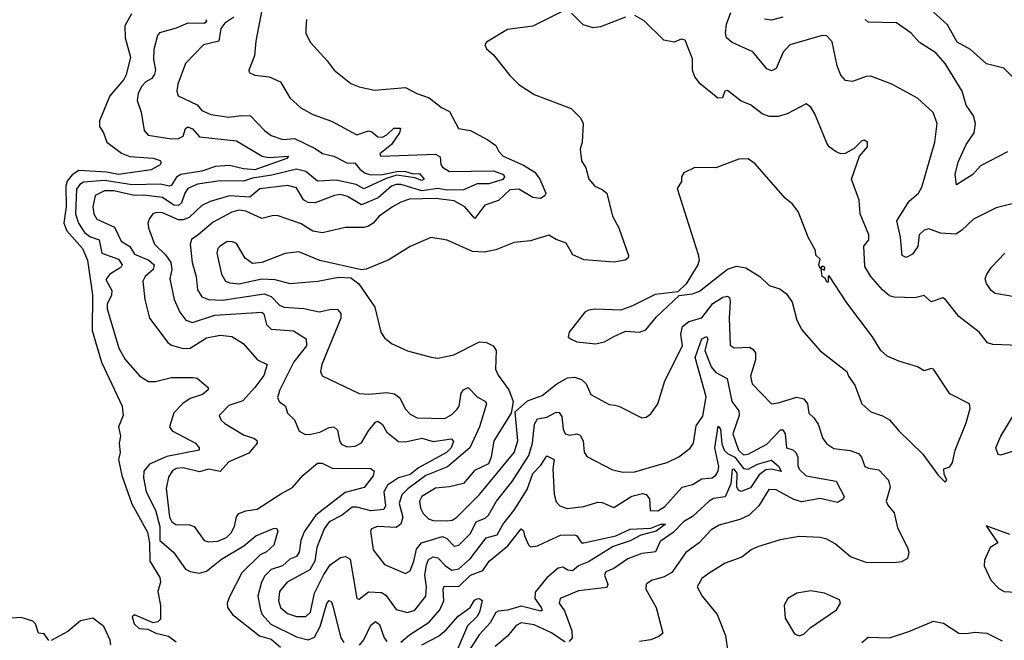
# Model space of a CAD drawing. Extents: x 1552294 to 1694791, y 811929 to 917222.
# Tile 532 of 643: x 1658319 to 1662571, y 897044 to 899724. Entities that reach past the tile are written whole.
import ezdxf

# ---------------------------------------------------------------- set-up
doc = ezdxf.new("R2010")
doc.units = 0

msp = doc.modelspace()

# ---------------------------------------------------------------- linework, layer by layer
at = {"layer": '0CON10XD'}
for points in [[(1662615, 899468.4), (1662568.8, 899515), (1662493.6, 899533.6), (1662425, 899595.2), (1662367.3, 899627.3), (1662325, 899702), (1662198.3, 899818.3)], [(1659366.3, 899773.7), (1659338.4, 899631.6), (1659333.1, 899566.9), (1659308.8, 899505), (1659310, 899495), (1659334.5, 899484.5), (1659396.3, 899476.3), (1659445, 899455.7), (1659485, 899386), (1659532.6, 899342.6), (1659585, 899314.5), (1659665.3, 899285.3), (1659775, 899226.9), (1659825, 899244.3), (1659839.6, 899239.6), (1659865, 899217.8), (1659885, 899216.9), (1659905, 899226.9), (1659935, 899255.1), (1659963.1, 899255), (1659959.1, 899235), (1659924.5, 899185), (1659874.5, 899145), (1659878, 899135), (1660115, 899142.4), (1660135, 899131.1), (1660137.8, 899097.8), (1660145, 899086.5), (1660175, 899068.1), (1660365, 899070.6), (1660408.7, 899055), (1660412.6, 899045), (1660405, 899033.1), (1660345, 899014.4), (1660295, 899014.2), (1660235, 898988.8), (1660165, 898987), (1660125, 898994.1), (1660055, 898984.6), (1659965, 899012.3), (1659945, 899012.1), (1659925, 899004.2), (1659867.1, 898955), (1659795, 898924.8), (1659735, 898959.6), (1659705, 898969.1), (1659678.6, 898965), (1659595, 898933), (1659565, 898934.3), (1659545.2, 898945.2), (1659515, 898997.7), (1659475, 899007.6), (1659356.7, 898993.3), (1659312.6, 898957.4), (1659225, 898963.7), (1659141.3, 898938.7), (1659105, 898920.7), (1659050.9, 898869.1), (1659025, 898859.4), (1659005, 898860.1), (1658935, 898889.2), (1658909.2, 898890.7), (1658894.4, 898885), (1658878.9, 898865), (1658872.5, 898845), (1658875.4, 898825), (1658901.6, 898755), (1658948.4, 898708.4), (1658971.5, 898675), (1658976.7, 898645), (1658967.2, 898605), (1658986, 898515), (1659010.7, 898460.7), (1659036, 898426), (1659065, 898416.7), (1659161.5, 898448.5), (1659365, 898460.4), (1659373.3, 898453.3), (1659385, 898407.5), (1659405, 898386.8), (1659500.9, 898380.9), (1659556.4, 898345), (1659557.2, 898315), (1659503, 898247), (1659441.7, 898125), (1659431.9, 898091.9), (1659440, 898075), (1659467.5, 898055), (1659475.6, 898025), (1659505.8, 897995.8), (1659526.5, 897946.5), (1659553.3, 897933.3), (1659576.6, 897933.4), (1659615, 897943.1), (1659655, 897963.3), (1659675.9, 897965.9), (1659691.4, 897951.4), (1659701.6, 897901.6), (1659709.6, 897889.6), (1659735, 897880), (1659767.6, 897882.4), (1659795, 897896.4), (1659825, 897948.8), (1659855, 897985.5), (1659865, 897990), (1659885, 897975.6), (1659905, 897942.9), (1659955, 897901.8), (1659985, 897901), (1660055, 897917), (1660105, 897902.6), (1660184.2, 897914.2), (1660191.7, 897901.7), (1660182.9, 897875), (1660161.5, 897855), (1660041.7, 897788.3), (1660005, 897760), (1659955, 897746.1), (1659906.7, 897713.3), (1659892, 897685), (1659898.1, 897625), (1659891.3, 897608.7), (1659835, 897602.7), (1659775, 897619.2), (1659755, 897619), (1659712, 897585), (1659655.1, 897554.9), (1659633.8, 897525), (1659602.6, 897445), (1659594, 897386), (1659571.7, 897348.3), (1659474.6, 897295), (1659440.7, 897255), (1659436.6, 897215), (1659445.3, 897185), (1659475, 897159.1), (1659515, 897146.5), (1659555, 897146.9), (1659574.7, 897165), (1659592.4, 897247.6), (1659632.2, 897327.8), (1659660, 897370), (1659705, 897402.1), (1659726.4, 897406.4), (1659746, 897395), (1659775, 897223.8), (1659785, 897221.4), (1659825, 897253.6), (1659880.7, 897250.7), (1659899.5, 897239.5), (1659945, 897177.7), (1659994.3, 897164.3), (1660025.4, 897174.6), (1660072.5, 897235), (1660075.8, 897274.2), (1660068.2, 897325), (1660075, 897370), (1660085, 897393.1), (1660105, 897404.1), (1660125, 897400.6), (1660157.1, 897365), (1660185, 897347.3), (1660215, 897352.5), (1660264.6, 897395.4), (1660333.7, 897486.3), (1660380.5, 897499.5), (1660405.3, 897544.7), (1660454.4, 897605.6), (1660511, 897695), (1660535, 897763.8), (1660569.3, 897800.7), (1660595, 897840.4), (1660626.9, 897825), (1660620.9, 897785), (1660627.1, 897675), (1660635, 897642), (1660650.8, 897625), (1660683.5, 897613.5), (1660755, 897621.9), (1660815, 897640.9), (1660835, 897638.8), (1660885, 897617.7), (1660963.1, 897666.9), (1661007.9, 897677.9), (1661025, 897672.9), (1661038.7, 897655), (1661042.2, 897605), (1661075, 897602.3), (1661105, 897621.9), (1661180, 897705), (1661225, 897716.2)], [(1658801.3, 899748.7), (1658773.6, 899696.4), (1658774.7, 899644.7), (1658797.6, 899562.4), (1658779.3, 899485), (1658769.2, 899465), (1658707.7, 899395), (1658663.7, 899286.3), (1658663.1, 899263.1), (1658681.5, 899235), (1658694.7, 899195), (1658758, 899148), (1658795, 899132.9), (1658896.1, 899126.1), (1658925.8, 899115.8), (1658930, 899105), (1658925, 899097.5), (1658886.7, 899075), (1658745, 899055.2), (1658695, 899065.9), (1658575, 899072.2), (1658545, 899053.9), (1658524, 899026), (1658518.2, 899005), (1658519.3, 898915), (1658509.9, 898845), (1658522.4, 898812.4), (1658590, 898735), (1658611.3, 898685), (1658633.3, 898535), (1658631.3, 898381.3), (1658672.5, 898245), (1658761.4, 898055), (1658765.8, 898014.2), (1658746.2, 897965), (1658754, 897925), (1658748, 897895), (1658752.9, 897855), (1658745.6, 897825), (1658759.6, 897755), (1658803.1, 897633.1), (1658870.7, 897510.7), (1658879, 897465), (1658880.5, 897385), (1658924.2, 897315), (1658927.5, 897295), (1658916.2, 897255), (1658926.4, 897193.6), (1658927.5, 897135), (1658915, 897123.3), (1658895, 897120), (1658815, 897153.3), (1658804.3, 897145), (1658812.9, 897115), (1658835, 897095.4), (1658872.1, 897092.1), (1658906.7, 897075), (1658961.8, 897061.8), (1658995, 897037.5)], [(1659244, 899735), (1659205, 899708.3), (1659188, 899685), (1659179.5, 899630.5), (1659113.3, 899615), (1659034.4, 899535), (1659001.6, 899445), (1658997.5, 899415), (1659003.1, 899395), (1659085, 899356.5), (1659105, 899331.9), (1659145, 899313.8), (1659222.4, 899302.4), (1659275, 899310), (1659315, 899308.5), (1659376.4, 899245), (1659405, 899223.6), (1659455, 899206.6), (1659505, 899210.6), (1659595, 899167.7), (1659626.3, 899146.4), (1659675, 899133.8), (1659735, 899104.7), (1659765.7, 899105), (1659787.9, 899077.9), (1659810.8, 899060.8), (1659835, 899054), (1659885, 899055.8), (1659955, 899070), (1659985, 899068.5), (1660017.5, 899057.5), (1660045, 899059.5), (1660065.3, 899035), (1660055, 899029.3), (1660025, 899041.4), (1659948.3, 899051.7), (1659901.3, 899038.6), (1659805, 898993.8), (1659772.4, 899012.4), (1659685, 899030.3), (1659605, 899027), (1659555, 899067.6), (1659515, 899078), (1659408.1, 899051.9), (1659325, 899039.1), (1659285, 899025.9), (1659185, 899028.5), (1659087, 899013), (1659045, 898994.1), (1659031.7, 898975), (1659017.4, 898932.6), (1659005, 898921.4), (1658985, 898923.5), (1658935, 898956.3), (1658855, 898965.7), (1658815, 898964.9), (1658724.9, 898985.1), (1658685, 898984.2), (1658645.2, 898964.8), (1658634.5, 898915), (1658639.6, 898885), (1658652.2, 898862.2), (1658727.8, 898827.8), (1658757.4, 898767.4), (1658795, 898744.8), (1658815, 898710.7), (1658876.1, 898685), (1658899.2, 898665), (1658895.3, 898645), (1658861.3, 898615), (1658851.1, 898595), (1658858.8, 898515), (1658879.6, 898435), (1658959.3, 898329.3), (1658975, 898318.2), (1659025, 898304.1), (1659055, 898305.8), (1659125, 898349.7), (1659185, 898362), (1659235, 898356.2), (1659284.2, 898325), (1659345.6, 898255), (1659387.9, 898235), (1659372.7, 898187.3), (1659334.5, 898135), (1659282.3, 898077.7), (1659222.5, 898057.5), (1659181.1, 898015), (1659189.4, 897995), (1659205, 897980), (1659285, 897931.5), (1659332.9, 897915), (1659344.3, 897905), (1659344.4, 897895), (1659308, 897852), (1659222.7, 897815), (1659185, 897773.4), (1659135, 897782.2), (1659095, 897772.1), (1659025, 897788.4), (1658995, 897785.2), (1658977.8, 897775), (1658961.1, 897748.9), (1658951.2, 897698.8), (1658965.7, 897575.7), (1658975.7, 897555.7), (1658993.8, 897543.8), (1659052.6, 897542.6), (1659072.9, 897535), (1659116, 897475), (1659135, 897468.5), (1659175, 897471.9), (1659211.8, 897488.2), (1659232.2, 897507.8), (1659246, 897535), (1659255, 897577.1), (1659265, 897590.9), (1659295, 897603.3), (1659345, 897610), (1659446.6, 897676.6), (1659496.9, 897703.1), (1659543.1, 897756.9), (1659605, 897809.1), (1659625, 897808.7), (1659667.7, 897787.7), (1659835.5, 897785.5), (1659850, 897775), (1659845, 897754.2), (1659805.9, 897704.1), (1659725, 897682.6), (1659598.3, 897585), (1659547.7, 897512.3), (1659533.4, 897475), (1659526, 897425), (1659515, 897406.1), (1659485, 897394.3), (1659454.2, 897365.8), (1659405, 897350.3), (1659378, 897322), (1659363, 897295), (1659347.4, 897235), (1659359, 897175), (1659366.8, 897155), (1659403.9, 897113.9), (1659515, 897059.4), (1659565, 897046.2), (1659591.8, 897058.2), (1659616, 897104)], [(1660665, 899760), (1660534.5, 899695.5), (1660425, 899681.9), (1660335, 899626.7), (1660327.5, 899615), (1660335, 899597.5), (1660363.3, 899573.3), (1660435, 899482.5), (1660475, 899444.3), (1660540.9, 899400.9), (1660700.7, 899340.7), (1660740.5, 899300.5), (1660752, 899275), (1660748, 899195), (1660740, 899165), (1660744.5, 899114.5), (1660763.9, 899083.9), (1660776, 899035), (1660802.5, 899005), (1660835, 898990.6), (1660854.5, 898974.5), (1660878.2, 898875), (1660906.5, 898825), (1660947.5, 898705), (1660946.2, 898695), (1660934.3, 898685.7), (1660885, 898676.9), (1660756.7, 898686.7), (1660708.3, 898708.3), (1660679.1, 898759.1), (1660635, 898774), (1660603.9, 898793.9), (1660525, 898768.1), (1660455, 898761.1), (1660375, 898730.6), (1660325, 898720), (1660275, 898722.2), (1660165, 898771.2), (1660095, 898783.8), (1660005, 898744), (1659912.6, 898687.4), (1659815, 898646), (1659795, 898644.2), (1659615, 898684.5), (1659525, 898722), (1659465, 898714.6), (1659365, 898675.5), (1659325, 898670.9), (1659293.3, 898693.3), (1659255, 898757.1), (1659237.5, 898765), (1659215, 898765.4), (1659182.9, 898745), (1659174.5, 898735), (1659170.9, 898715), (1659190, 898625), (1659208.1, 898595), (1659226.8, 898586.8), (1659265, 898582.8), (1659365, 898604.1), (1659421.2, 898601.2), (1659485, 898584.7), (1659606, 898594), (1659695, 898611.8), (1659749.5, 898609.5), (1659782.9, 898582.9), (1659852.8, 898482.8), (1659878, 898375), (1659895, 898350), (1659925, 898326.2), (1659994.3, 898294.3), (1660095.8, 898265.8), (1660125, 898262.9), (1660193.2, 898276.8), (1660305, 898332.2), (1660335, 898329.3), (1660363.3, 898315), (1660376.9, 898295), (1660374, 898214), (1660385, 898189.2), (1660431.2, 898125), (1660450, 898075), (1660440.8, 898025), (1660365.8, 897905), (1660354.8, 897835.2), (1660343.6, 897806.4), (1660283.2, 897776.8), (1660235, 897720.5), (1660175, 897706.6), (1660115, 897701.6), (1660055.4, 897665), (1660045.4, 897645), (1660049.6, 897615), (1660061.3, 897591.3), (1660085, 897568.5), (1660105, 897560.7), (1660165, 897560), (1660186.7, 897563.3), (1660205, 897574), (1660305, 897674), (1660454.8, 897855), (1660469.8, 897905), (1660459.2, 898030.8), (1660511.8, 898078.2), (1660575, 898100.8), (1660638.9, 898151.1), (1660685, 898177.1), (1660715, 898180), (1660745, 898170), (1660765, 898151.9), (1660784.7, 898104.7), (1660865, 898061.9), (1660888.6, 898058.6), (1660906.7, 898055), (1661005, 898004.2), (1661025, 898007.1), (1661045, 898021.9), (1661074.5, 898065), (1661105.4, 898165), (1661181.2, 898315), (1661174.1, 898365.9), (1661181.2, 898398.8), (1661208.9, 898421.1), (1661265, 898436.9), (1661312.2, 898497.8), (1661355, 898525.7), (1661375, 898530), (1661384.1, 898524.1), (1661386.9, 898506.9), (1661382.1, 898435), (1661387.6, 898317.6), (1661405, 898306.2), (1661470, 898310), (1661485, 898301.5), (1661496.8, 898285), (1661496.9, 898255), (1661474.7, 898185), (1661481.7, 898151.7), (1661565, 898065.6), (1661595, 898068.8), (1661675, 898094), (1661705, 898087.3), (1661720.4, 898065), (1661727.3, 898025), (1661748.1, 898005), (1661767.1, 897977.1), (1661787.1, 897915), (1661805, 897892.5), (1661835, 897872.5), (1661905, 897863.8), (1661941.1, 897851.1), (1661954.4, 897835), (1661969.2, 897795), (1661985, 897786.7), (1662029.6, 897779.6), (1662070.5, 897735), (1662078.2, 897705), (1662060.4, 897645), (1662067.3, 897627.3), (1662094.5, 897595), (1662109.8, 897529.8), (1662153.3, 897445), (1662158.9, 897425), (1662152.1, 897397.9), (1662126.6, 897383.4), (1662095, 897378.4), (1661975, 897379.5), (1661907.3, 897405), (1661840.7, 897460.7), (1661805, 897480.4), (1661775, 897487.8), (1661685, 897492.2), (1661602.4, 897477.6), (1661505, 897447.8), (1661478, 897435), (1661437.4, 897402.6), (1661365, 897377.5), (1661296.8, 897333.2), (1661265, 897311.2), (1661244.2, 897275), (1661266, 897235), (1661330.5, 897155), (1661367.5, 897065), (1661377.1, 896992.9)], [(1660935, 899734), (1660827.2, 899692.8), (1660795, 899687.8), (1660752, 899702), (1660702.1, 899752.1)], [(1662674.1, 898315.9), (1662520.7, 898320.7), (1662498, 898328), (1662462.5, 898375), (1662375, 898442.2), (1662316.9, 898515), (1662305, 898522.2), (1662255, 898505.7), (1662225, 898532.5), (1662185, 898523.1), (1662095.5, 898525.5), (1662075, 898531.4), (1662045, 898556.9), (1661994.4, 898615), (1661968.6, 898658.6), (1661964.4, 898745.6), (1661986.2, 898773.8), (1661986.5, 898795), (1661947.8, 898885), (1661944.2, 898945), (1661911.4, 899035), (1661945.8, 899134.2), (1661980, 899175), (1661980, 899195), (1661965, 899203.3), (1661955, 899200), (1661922.3, 899167.7), (1661883.9, 899146.1), (1661865, 899144), (1661845, 899152.5), (1661815, 899174), (1661805, 899191.2), (1661753.3, 899316.7), (1661735, 899346.2), (1661715, 899360), (1661633.1, 899316.9), (1661594.1, 899305.9), (1661555, 899305.3), (1661525, 899316.9), (1661475, 899355.7), (1661435, 899371.5), (1661375, 899417.5), (1661364.4, 899415.6), (1661353.9, 899386.1), (1661334.1, 899384.1), (1661257.3, 899447.3), (1661235, 899476.7), (1661224.2, 899505), (1661224, 899555), (1661193.3, 899635), (1661175, 899640), (1661145, 899626), (1661101.2, 899635), (1661015, 899719.2), (1660975, 899741.2)], [(1662605, 898928), (1662535, 898910.6), (1662437.1, 898862.9), (1662386.7, 898813.3), (1662361.9, 898798.1), (1662295, 898802.3), (1662245, 898820.3), (1662225, 898815.3), (1662203.4, 898795), (1662196.9, 898745), (1662175, 898710.8), (1662146.4, 898696.4), (1662130, 898705), (1662122.1, 898785), (1662107.1, 898855), (1662160.5, 898939.5), (1662200, 898975), (1662215, 899000.8), (1662271.2, 899195), (1662280.4, 899275), (1662263.1, 899323.1), (1662196.2, 899385), (1662085.6, 899445.6), (1661995, 899479.4), (1661975, 899478.9), (1661915, 899456.9), (1661885, 899460.8), (1661865, 899484), (1661848.8, 899525), (1661827.7, 899627.7), (1661804.5, 899654.5), (1661785, 899655.5), (1661645, 899615.5), (1661616, 899584), (1661585, 899513.1), (1661565, 899502.9), (1661545, 899511.9), (1661485, 899585.3), (1661395, 899625.3), (1661371.3, 899645), (1661366.3, 899666.3), (1661371.1, 899705), (1661390, 899755)], [(1661615, 899734), (1661565, 899721.5), (1661535, 899726.2)], [(1659123.1, 899725), (1659126.2, 899715), (1659115, 899707.3), (1659045, 899708.4), (1658995, 899686.9), (1658922.9, 899667.1), (1658914.3, 899655.7), (1658897.7, 899595), (1658896.4, 899553.6), (1658904.8, 899505), (1658901.6, 899488.4), (1658890.3, 899469.7), (1658863.1, 899455), (1658845.5, 899435), (1658831.2, 899405), (1658826.2, 899375), (1658843.5, 899325), (1658856.5, 899245), (1658874.3, 899225), (1658975, 899209.3), (1659005, 899210.9), (1659025, 899220.8), (1659035.6, 899254.4), (1659045, 899261.2), (1659065, 899252.6), (1659095, 899218.3), (1659255, 899201.2), (1659365.8, 899135), (1659395, 899128.9), (1659480, 899135), (1659472.5, 899125), (1659335, 899074.9), (1659285, 899079.2), (1659225, 899093.5), (1659165, 899090), (1659105, 899069.1), (1659014.6, 899055), (1658996.2, 899043.8), (1658975, 899009.3), (1658965, 899005.2), (1658926.6, 899013.4), (1658805, 899010.6), (1658685, 899029.7), (1658595, 899022.5), (1658578.3, 899011.7), (1658565, 898991.4), (1658560, 898885), (1658573.3, 898845), (1658599, 898805), (1658625, 898786.2), (1658662.8, 898772.8), (1658674.3, 898715), (1658745, 898689.5), (1658761.6, 898665), (1658756.2, 898653.8), (1658707.6, 898625), (1658691.7, 898601.7), (1658717.6, 898555), (1658715.5, 898534.5), (1658696.7, 898495), (1658696.9, 898475), (1658746.7, 898305), (1658775, 898256), (1658838.1, 898185), (1658875, 898161.3), (1658905, 898160.9), (1658975, 898178.4), (1659068.7, 898178.7), (1659085, 898175.8), (1659105, 898158), (1659132.5, 898135), (1659133.3, 898125), (1659108, 898105), (1659055, 898088.5), (1659023.3, 898066.7), (1658984.4, 898025.6), (1658965.5, 897965.5), (1658978, 897948), (1659078.6, 897895), (1659094, 897875), (1659093.8, 897865), (1658955, 897838.1), (1658880, 897805), (1658854.8, 897775), (1658853.6, 897745), (1658864.5, 897685), (1658905.9, 897605.9), (1658924.5, 897535), (1658924.9, 897474.9), (1658983.8, 897425), (1659035, 897351.2), (1659055, 897340.9), (1659095, 897333.8), (1659125, 897342.9), (1659190, 897395), (1659287.4, 897452.6), (1659339.4, 897495), (1659415, 897527.1), (1659428.3, 897528.3), (1659434, 897515), (1659416.7, 897455), (1659385, 897425.6), (1659356.8, 897413.2), (1659277.6, 897335), (1659225, 897231.9), (1659215.3, 897205), (1659216.1, 897185), (1659238, 897155), (1659355, 897063.3), (1659405, 897049.1), (1659445.8, 897015)], [(1659558.1, 899725), (1659554.2, 899685), (1659554.3, 899664.3), (1659574.6, 899624.6), (1659646.7, 899546.7), (1659677.1, 899505), (1659748.6, 899448.6), (1659785, 899433.3), (1659851.2, 899418.8), (1659985, 899430.8), (1660033.3, 899405), (1660086.8, 899386.8), (1660140, 899345), (1660175, 899327.5), (1660213.2, 899253.2), (1660265.8, 899245.8), (1660340, 899205), (1660375, 899180), (1660387.5, 899155), (1660407.1, 899135), (1660495, 899095.3), (1660543.1, 899065), (1660565.3, 899035), (1660591.4, 898975), (1660586.7, 898963.3), (1660567.8, 898952.2), (1660535, 898955.4), (1660475, 898991.3), (1660435, 898989), (1660387.2, 898942.8), (1660327.9, 898922.1), (1660285, 898865.6), (1660240.7, 898915), (1660195, 898941.4), (1660115, 898952.3), (1660001.9, 898948.1), (1659965, 898935.9), (1659929.1, 898915), (1659871.8, 898875), (1659845.2, 898844.8), (1659825, 898832.1), (1659805, 898826.8), (1659725, 898826.4), (1659626.7, 898803.3), (1659585, 898810.5), (1659535, 898842.2), (1659435, 898876.8), (1659415, 898877.9), (1659365, 898864.7), (1659295, 898897.6), (1659265, 898901.6), (1659235, 898892.7), (1659155, 898848.7), (1659089.2, 898795), (1659060.5, 898775), (1659054.6, 898755), (1659063.4, 898675), (1659081.6, 898615), (1659087, 898557), (1659105, 898526.4), (1659134.8, 898514.8), (1659195, 898512.2), (1659375, 898539.3), (1659405, 898527.9), (1659441, 898491), (1659461.7, 898481.7), (1659546, 898476), (1659612.7, 898462.7), (1659665, 898474.2), (1659691.9, 898471.9), (1659705.3, 898455.3), (1659706.4, 898435), (1659623.3, 898235), (1659618.6, 898205), (1659625.7, 898185.7), (1659785, 898110), (1659826.3, 898106.3), (1659905, 898113.5), (1659937.9, 898107.9), (1659960.8, 898090.7), (1659984, 898044), (1660005, 898021.1), (1660035, 898004.6), (1660155, 898002.4), (1660185, 898018.4), (1660208.7, 898041.3), (1660216.1, 898055), (1660225, 898110.6), (1660235, 898125.4), (1660255, 898135.5), (1660295, 898095.3), (1660330.9, 898075), (1660334.1, 898065), (1660304, 897966), (1660263, 897875), (1660166.9, 897793.1), (1660072.4, 897755), (1659995, 897698.5), (1659968.6, 897671.4), (1659957, 897635), (1659974, 897575), (1659964.2, 897545), (1659945, 897531), (1659864, 897536), (1659837.5, 897525), (1659834.2, 897515), (1659845.4, 897435), (1659895, 897370.9), (1659985, 897332.7), (1660005, 897343.3), (1660021.5, 897385)], [(1662585, 899153), (1662467.6, 899092.4), (1662435, 899055.5), (1662365, 899010), (1662359.1, 899055), (1662371.5, 899108.5), (1662406.2, 899185), (1662440, 899235), (1662446.4, 899275), (1662438.1, 899308.1), (1662406.2, 899355), (1662389.2, 899415), (1662315.3, 899535), (1662275, 899581.2), (1662205, 899625.6), (1662168.1, 899665), (1662105, 899709.4), (1661982.6, 899712.6), (1661969.4, 899725)], [(1662315, 897727.5), (1662322.5, 897735), (1662310.7, 897760.7), (1662310, 897785), (1662335, 897793.3), (1662347.8, 897812.2), (1662358.6, 897865), (1662406.7, 897983.3), (1662423.3, 898045), (1662420, 898065), (1662335, 898108), (1662265, 898214), (1662255, 898216.9), (1662225, 898207.1), (1662195.4, 898225.4), (1662115, 898249.5), (1662065, 898271.4), (1662037.5, 898295), (1662001.9, 898355), (1661891.2, 898501.2), (1661815, 898617.5), (1661810, 898615), (1661810, 898590), (1661805, 898590), (1661797.5, 898607.5), (1661784.3, 898614.3), (1661780, 898650), (1661795, 898642.5), (1661795.8, 898655), (1661785, 898660), (1661775, 898650), (1661770, 898665), (1661775, 898690), (1661757.5, 898707.5), (1661755, 898727.5), (1661723.3, 898785), (1661680, 898895), (1661656.4, 898926.4), (1661625, 898952.5), (1661495, 899100.6), (1661465, 899123.1), (1661425, 899121.9), (1661325, 899084.4), (1661234.1, 899085.9), (1661187, 899063), (1661177.5, 899045), (1661177.5, 899025), (1661157.5, 898995), (1661249.4, 898709.4), (1661253.6, 898685), (1661247.9, 898665), (1661196.8, 898583.2), (1661161.7, 898548.3), (1661062.8, 898537.2), (1660965, 898487.5), (1660915, 898469.2), (1660805.8, 898474.2), (1660775, 898469.2), (1660759.7, 898460.3), (1660692.5, 898375), (1660687.5, 898355), (1660697.5, 898345), (1660725, 898332.5), (1660805, 898324.4), (1660845, 898332.5), (1660885, 898356.2), (1660935, 898378.8), (1660995, 898374), (1661022.5, 898385), (1661069.3, 898440.7), (1661166.8, 898533.2), (1661225, 898539.4), (1661255, 898551.5), (1661375, 898646.7), (1661415, 898659.4), (1661455, 898652.2), (1661514.6, 898614.6), (1661555.6, 898575.6), (1661601.7, 898561.7), (1661629.7, 898539.7), (1661654.3, 898504.3), (1661675, 898426.7), (1661695.8, 898385), (1661775, 898294.2), (1661891.2, 898205), (1661898, 898185), (1661925.7, 898145), (1661956.2, 898065), (1661995, 898030), (1662045, 898013.3), (1662075.3, 897995.3), (1662115, 897948.6), (1662218.3, 897848.3), (1662285, 897756.7), (1662315, 897727.5)], [(1662615, 898526.7), (1662531.7, 898541.7), (1662514.4, 898555), (1662493.5, 898585), (1662488.5, 898605), (1662495.5, 898625), (1662515.5, 898655), (1662572.5, 898715)], [(1660021.5, 897385), (1660032.5, 897437.5), (1660054.6, 897465.4), (1660145, 897492.8), (1660163.4, 897483.4), (1660195, 897450.4), (1660215, 897454.1), (1660265.8, 897505), (1660289.6, 897555), (1660328.5, 897571.5), (1660343.6, 897585), (1660378, 897645), (1660445, 897729.7), (1660517.6, 897842.4), (1660533.6, 897895), (1660542.2, 897977.8), (1660555, 897999.7), (1660595, 898007.1), (1660635, 898028.5), (1660647.9, 898027.9), (1660659.9, 898009.9), (1660665.9, 897955), (1660673.9, 897935), (1660695, 897929.7), (1660725, 897935.4), (1660739.8, 897929.8), (1660752.6, 897905), (1660756.3, 897856.3), (1660768.3, 897838.3), (1660879.4, 897779.4), (1660925, 897770.4), (1660975, 897771.5), (1661082.9, 897802.9), (1661115, 897811.1), (1661165, 897835.7), (1661215, 897874), (1661228.6, 897895), (1661240, 897970), (1661268.5, 898011.5), (1661283.3, 898095), (1661235.6, 898265), (1661264.8, 898345.2), (1661285, 898356.3), (1661290.8, 898345), (1661277.2, 898295), (1661304.9, 898224.9), (1661325, 898200.5), (1661373.8, 898173.8), (1661394.3, 898075), (1661424.4, 898034.4), (1661425.6, 898015), (1661398.3, 897935), (1661423.4, 897865), (1661445, 897844.3), (1661465, 897847.4), (1661545, 897891), (1661605, 897952.3), (1661615, 897952.5), (1661624.1, 897935), (1661630.9, 897875), (1661657.1, 897867.1), (1661670.8, 897855), (1661678.9, 897835), (1661679.1, 897799.1), (1661685, 897783.2), (1661715, 897754.3), (1661845, 897731.8), (1661880, 897665), (1661875, 897653.8), (1661851.2, 897638.8), (1661775, 897656.9), (1661695, 897642.2), (1661662.5, 897652.5), (1661585, 897693.6), (1661554.4, 897695.6), (1661511.4, 897625), (1661468.6, 897585), (1661428.8, 897565), (1661339.1, 897540.9), (1661305, 897520.5), (1661252.9, 897465), (1661195, 897422.8), (1661135, 897336.3), (1661101.9, 897318.1), (1661047.5, 897302.5), (1661025, 897285.7), (1661022.2, 897265), (1661067.3, 897185), (1661095.8, 897075), (1661079.5, 897060.5), (1661045, 897045.6), (1660995, 897038.5)], [(1662625, 897864.6), (1662555, 897842.7), (1662545, 897845.8), (1662534.6, 897875.4), (1662556.1, 897925), (1662622.4, 898035)], [(1661225, 897716.2), (1661265, 897740.6), (1661308.8, 897745), (1661325, 897757.1), (1661335.3, 897774.7), (1661337.6, 897795), (1661321, 897875), (1661335, 897968.6), (1661345.9, 897955), (1661351.6, 897891.6), (1661360.8, 897865), (1661375, 897850), (1661407.7, 897835), (1661445, 897786.2), (1661465, 897782.4), (1661505.4, 897805), (1661565, 897822.2), (1661596.9, 897795), (1661606.6, 897773.4), (1661565, 897782.4), (1661540.6, 897779.4), (1661511.7, 897758.3), (1661475, 897702.6), (1661435, 897686.6), (1661422.4, 897692.4), (1661416.2, 897705), (1661417.6, 897765), (1661405, 897782.4), (1661395, 897781.4), (1661389.9, 897720.1), (1661366, 897664), (1661315, 897656.2), (1661295.8, 897645), (1661225, 897577.9), (1661185, 897555.1), (1661140.5, 897509.5), (1661085, 897471.1), (1661065, 897425.7), (1661042.4, 897422.4), (1661005, 897419.3), (1660945, 897395.9), (1660885, 897354.6), (1660850.5, 897339.5), (1660844.5, 897325), (1660858.2, 897285), (1660855, 897272.5), (1660732.8, 897257.2), (1660652.9, 897225), (1660649.1, 897205), (1660671.2, 897171.2), (1660703.6, 897085), (1660704.1, 897055), (1660691.7, 897038.3)], [(1659965, 897035.9), (1660002.4, 897067.6), (1660087, 897123), (1660133, 897175), (1660150.8, 897215), (1660147.5, 897265), (1660152, 897278), (1660215, 897276), (1660265, 897324.8), (1660318.7, 897345), (1660345.9, 897385), (1660427.4, 897452.6), (1660485, 897525.6), (1660495, 897516.7), (1660498.2, 897495), (1660515.5, 897455.5), (1660525, 897447.1), (1660555, 897452.4), (1660604.5, 897475.5), (1660655, 897497.8), (1660715, 897499.3), (1660725, 897494.4), (1660745, 897465.4), (1660755, 897464.4), (1660892.9, 897495), (1660955, 897523.5), (1661045, 897527.5), (1661087.1, 897545), (1661107.1, 897545), (1661067.7, 897515), (1661001.8, 897498.2), (1660955, 897473.6), (1660881.1, 897448.9), (1660775, 897383.4), (1660731.9, 897365), (1660706.1, 897343.9), (1660686.4, 897346.4), (1660665, 897360.2), (1660645, 897355.3), (1660595, 897314.4), (1660545, 897251.3), (1660543.8, 897225), (1660571.4, 897185), (1660575.3, 897174.8), (1660570, 897170), (1660485, 897190.7), (1660425, 897173.7), (1660385, 897170.2), (1660375, 897163.8), (1660350.2, 897119.8), (1660302.8, 897067.2), (1660243.5, 896975)], [(1662595, 897501.5), (1662492, 897538), (1662542.5, 897465), (1662510, 897445), (1662485, 897390), (1662483.8, 897365), (1662513.2, 897303.2), (1662547.6, 897267.6), (1662570, 897255), (1662695, 897247.8)], [(1660055.4, 897025), (1660128, 897062), (1660160.6, 897089.4), (1660212.3, 897147.7), (1660264.5, 897185.5), (1660282.9, 897217.1), (1660295, 897223.1), (1660305, 897224.3), (1660315.4, 897215.4), (1660304, 897165), (1660292.9, 897145), (1660253, 897107), (1660197.3, 896975)], [(1661685, 897064), (1661705, 897071.2), (1661732, 897098), (1661846.7, 897175), (1661863.3, 897205), (1661859.3, 897219.3), (1661795, 897248), (1661735, 897258.1), (1661675, 897248.1), (1661636.1, 897223.9), (1661620, 897195), (1661625, 897140), (1661665, 897072.5), (1661685, 897064)], [(1659616, 897104), (1659645, 897202.9), (1659655, 897215.6), (1659665, 897210), (1659671.5, 897191.5), (1659705.9, 897055), (1659719.1, 897035)], [(1658445, 897042.5), (1658425, 897072.5), (1658400, 897075), (1658386.7, 897115), (1658376.1, 897126.1), (1658325, 897142.5), (1658285, 897140)], [(1658713.3, 897025), (1658710, 897045), (1658683, 897103), (1658635, 897140), (1658581.7, 897128.3), (1658527.3, 897082.7), (1658455, 897042.5)], [(1659786.8, 897023.2), (1659805, 897045.5), (1659835, 897109.1), (1659855, 897125.4), (1659872.6, 897112.6), (1659892.4, 897055), (1659905, 897038.9)], [(1660675, 897035.8), (1660615, 897075.7), (1660540.5, 897110.5), (1660485, 897119.6), (1660462.4, 897107.6), (1660425, 897061.6), (1660372.6, 897017.4)], [(1661956, 897035), (1661982.5, 897057.5), (1662075, 897055.3), (1662158.2, 897081.8), (1662265, 897126.7), (1662307.7, 897117.7), (1662374.6, 897074.6), (1662405, 897072.7), (1662445, 897079.7), (1662495, 897074.7), (1662562.2, 897042.2)]]:
    msp.add_lwpolyline(points, dxfattribs=at)

doc.saveas('drawing.dxf')
